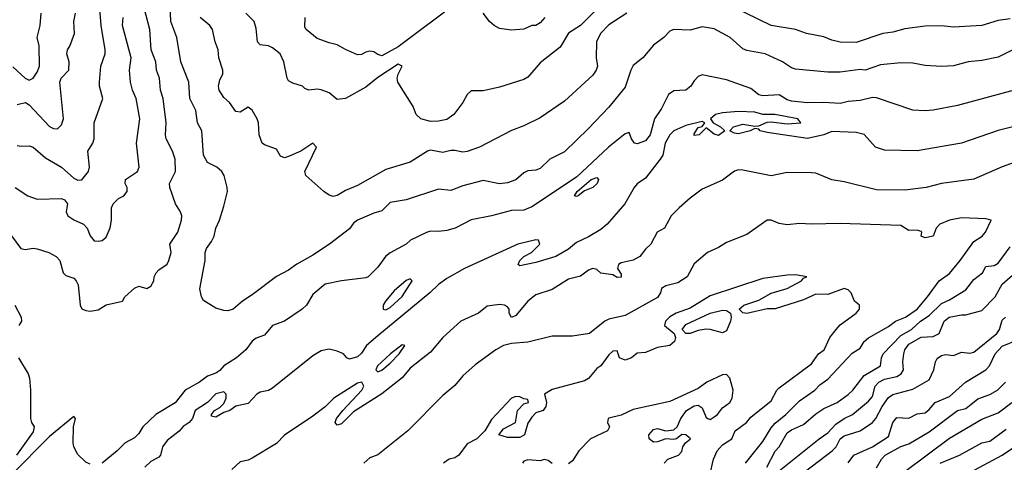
# Model space of a CAD drawing. Header units: metres. Extents: x -46681 to -43747, y -240911 to -237677.
# Tile 464 of 656: x -44309 to -44188, y -239649 to -239594. Entities that reach past the tile are written whole.
import ezdxf

# ---------------------------------------------------------------- set-up
doc = ezdxf.new("R2010")
doc.units = ezdxf.units.M
doc.layers.add('CONTOUR_INDEX', color=1, linetype='Continuous')
doc.layers.add('CONTOUR_INTER', color=3, linetype='Continuous')

msp = doc.modelspace()

# ---------------------------------------------------------------- linework, layer by layer
at = {"layer": 'CONTOUR_INDEX'}
for points, elevation in [([(-44187.1, -239594.2), (-44188.6, -239594.4), (-44190.6, -239595.04), (-44194.1, -239595.24), (-44195.6, -239595.08), (-44197.6, -239595.1), (-44200.1, -239595.42), (-44201.6, -239595.84), (-44202.81, -239596.02), (-44206.1, -239597.13), (-44208.1, -239597.08), (-44209.1, -239596.83), (-44210.1, -239596.41), (-44212.25, -239596.02), (-44213.6, -239595.5), (-44216.6, -239595.02), (-44223.1, -239591.81)], 115), ([(-44309.6, -239604.76), (-44308.57, -239604.52), (-44308.1, -239604.81), (-44305.6, -239607.49), (-44305.1, -239607.75), (-44304.6, -239607.76), (-44304.1, -239607.28), (-44303.86, -239606.52), (-44304.33, -239602.02), (-44304.15, -239601.52), (-44303.22, -239600.52), (-44303.17, -239599.52), (-44303.47, -239598.52), (-44303.39, -239598.02), (-44303.1, -239597.56), (-44302.51, -239596.02), (-44302.6, -239594.52), (-44302.39, -239593.52)], 110), ([(-44234.41, -239593.52), (-44236.6, -239594.94), (-44237.66, -239596.02), (-44238.14, -239597.02), (-44238.17, -239599.02), (-44238.01, -239600.02), (-44238.17, -239600.52), (-44238.6, -239601.13), (-44242.1, -239604.35), (-44245.1, -239606.41), (-44247.1, -239607.41), (-44248.6, -239607.97), (-44252.56, -239610.02), (-44254.1, -239610.55), (-44254.6, -239610.66), (-44255.6, -239610.43), (-44256.1, -239610.45), (-44257.1, -239610.69), (-44258.6, -239610.4), (-44258.97, -239610.52), (-44261.1, -239611.9), (-44264.1, -239612.8), (-44267.6, -239614.78), (-44269.1, -239615.4), (-44270.1, -239615.98), (-44270.6, -239616.1), (-44271.1, -239615.95), (-44271.75, -239615.52), (-44273.99, -239613.52), (-44274.09, -239613.02), (-44272.68, -239610.02), (-44273.1, -239609.56), (-44274.6, -239610.53), (-44276.1, -239611.18), (-44276.6, -239611.35), (-44277.1, -239611.14), (-44277.6, -239610.28), (-44279.1, -239609.76), (-44279.38, -239609.52), (-44279.74, -239608.52), (-44279.84, -239607.02), (-44279.99, -239606.52), (-44280.6, -239605.45), (-44281.1, -239605.1), (-44282.1, -239605.7), (-44282.6, -239605.65), (-44283.41, -239604.52), (-44284.1, -239603.92), (-44284.68, -239603.02), (-44284.77, -239602.52), (-44284.6, -239601.72), (-44284.23, -239601.02), (-44284.2, -239600.52), (-44284.71, -239599.02), (-44284.8, -239598.02), (-44285.18, -239597.02), (-44285.5, -239595.52), (-44285.81, -239595.02), (-44287.02, -239594.02)], 115), ([(-44219.76, -239649.02), (-44217.6, -239646.34), (-44216.6, -239644.66), (-44216.1, -239644.09), (-44214.79, -239643.02), (-44213.1, -239641.34), (-44211.2, -239640.02), (-44210.6, -239639.37), (-44209.6, -239638.65), (-44206.6, -239635.47), (-44205.6, -239634.82), (-44205.1, -239634.02), (-44204.6, -239633.54), (-44202.1, -239632.14), (-44201.26, -239631.52), (-44200.04, -239631.02), (-44198.6, -239630.02), (-44197.29, -239628.52), (-44195.87, -239626.52), (-44194.6, -239625.62), (-44193.27, -239624.02), (-44191.6, -239621.68), (-44190.57, -239621.02), (-44190.15, -239620.52), (-44189.47, -239619.02), (-44190.1, -239618.88), (-44193.1, -239618.75), (-44194.6, -239619.04), (-44195.78, -239619.52), (-44196.25, -239620.02), (-44196.59, -239621.02), (-44197.6, -239621.2), (-44198.09, -239621.02), (-44197.99, -239620.52), (-44198.1, -239620.45), (-44198.6, -239620.29), (-44199.6, -239620.3), (-44200.6, -239619.7), (-44208.1, -239619.45), (-44211.6, -239619.55), (-44213.1, -239619.46), (-44214.6, -239619.61), (-44215.6, -239619.47), (-44216.6, -239619.03), (-44217.1, -239619.05), (-44219.6, -239620.79), (-44222.1, -239621.79), (-44223.1, -239622.43), (-44224.43, -239623.02), (-44226.1, -239624.44), (-44226.94, -239626.02), (-44228.1, -239626.78), (-44229.6, -239627.16), (-44230.1, -239627.49), (-44230.22, -239628.02), (-44230.6, -239628.6), (-44234.6, -239630.79), (-44236.6, -239631.25), (-44237.12, -239631.52), (-44239.01, -239633.02), (-44241.1, -239633.36), (-44243.6, -239633.35), (-44246.6, -239634.1), (-44248.6, -239634.24), (-44249.6, -239634.51), (-44250.56, -239635.02), (-44253.1, -239636.91), (-44254.6, -239638.25), (-44255.6, -239639.46), (-44257.1, -239640.67), (-44261.39, -239645.02), (-44265.1, -239648), (-44266.1, -239648.36), (-44266.83, -239649.02)], 110), ([(-44203.6, -239649.61), (-44202.98, -239648.52), (-44202.53, -239648.02), (-44200.6, -239646.95), (-44199.6, -239646.63), (-44197.1, -239645.16), (-44193.6, -239642.52), (-44192.6, -239642.27), (-44191.1, -239641.1), (-44189.6, -239640.53), (-44188.66, -239640.02), (-44187.69, -239639.02)], 115)]:
    msp.add_lwpolyline(points, dxfattribs=dict(at, elevation=elevation))
at = {"layer": 'CONTOUR_INTER'}
for points, elevation in [([(-44255.06, -239592.02), (-44262.6, -239597.65), (-44264.6, -239598.75), (-44265.1, -239598.61), (-44265.6, -239598.26), (-44266.1, -239598.2), (-44266.6, -239598.3), (-44267.1, -239598.59), (-44267.6, -239598.65), (-44269.1, -239598), (-44270.1, -239597.42), (-44271.1, -239597.18), (-44272.6, -239596.61), (-44273.94, -239595.52), (-44274.1, -239595.21), (-44274.05, -239594.02)], 117), ([(-44310.99, -239620.02), (-44309.15, -239622.52), (-44308.6, -239622.66), (-44307.6, -239622.51), (-44307.1, -239622.58), (-44305.66, -239623.02), (-44304.76, -239623.52), (-44304.33, -239624.02), (-44303.91, -239625.52), (-44303.6, -239625.87), (-44302.6, -239626.19), (-44302.29, -239626.52), (-44302.08, -239627.02), (-44301.8, -239629.52), (-44301.6, -239629.97), (-44301.1, -239630.2), (-44300.6, -239630.25), (-44299.6, -239630.12), (-44298.6, -239629.5), (-44296.6, -239629.04), (-44296.3, -239628.52), (-44295.1, -239627.42), (-44294.6, -239627.2), (-44293.6, -239627.47), (-44293.1, -239627.2), (-44292.74, -239626.52), (-44292.7, -239626.02), (-44292.45, -239625.52), (-44292.1, -239625.15), (-44291.1, -239624.48), (-44290.87, -239624.02), (-44290.59, -239623.02), (-44290.76, -239622.02), (-44289.78, -239620.52), (-44289.32, -239619.02), (-44289.29, -239618.52), (-44289.45, -239618.02), (-44290.05, -239617.02), (-44290.77, -239615.02), (-44290.8, -239614.52), (-44290.05, -239613.02), (-44290.08, -239611.52), (-44290.42, -239610.52), (-44291.21, -239609.02), (-44291.3, -239608.52), (-44291.21, -239607.02), (-44291.56, -239604.02), (-44291.89, -239603.02), (-44292.03, -239601.52), (-44292.39, -239600.52), (-44292.48, -239599.52), (-44293.04, -239598.02), (-44293.23, -239595.52), (-44293.88, -239593.02)], 113), ([(-44309.6, -239609.84), (-44309.1, -239609.93), (-44308.1, -239609.86), (-44307.6, -239610.04), (-44306.1, -239611.35), (-44304.12, -239612.52), (-44302.6, -239613.84), (-44302.1, -239614.1), (-44301.6, -239614.05), (-44300.77, -239613.02), (-44300.65, -239612.52), (-44300.88, -239610.52), (-44300.24, -239609.52), (-44300.09, -239609.02), (-44300.08, -239607.02), (-44299.03, -239604.02), (-44299.44, -239602.52), (-44299.42, -239602.02), (-44299.28, -239600.02), (-44298.75, -239598.52), (-44298.73, -239598.02), (-44299.22, -239595.02), (-44299.4, -239593.02)], 111), ([(-44186.6, -239597.96), (-44188.6, -239598.93), (-44190.6, -239599.34), (-44192.31, -239599.52), (-44194.1, -239600.01), (-44195.6, -239600.08), (-44197.6, -239599.94), (-44199.1, -239599.68), (-44200.6, -239599.64), (-44203.1, -239599.87), (-44204.99, -239600.52), (-44205.6, -239600.47), (-44208.1, -239600.76), (-44209.6, -239600.79), (-44213.6, -239600.42), (-44214.1, -239600.24), (-44215.18, -239599.52), (-44217.33, -239598.52), (-44219.6, -239598.09), (-44220.1, -239597.89), (-44221.65, -239596.52), (-44223.6, -239595.45), (-44225.1, -239595.18), (-44226.6, -239595.61), (-44228.65, -239595.52), (-44229.1, -239595.73), (-44229.84, -239596.52), (-44231.1, -239597.44), (-44232.4, -239599.02), (-44233.6, -239599.97), (-44233.9, -239600.52), (-44234.6, -239602.64), (-44236.6, -239605.11), (-44239.1, -239607.75), (-44242.1, -239610.59), (-44243.9, -239611.52), (-44245.1, -239612.66), (-44245.6, -239612.86), (-44246.6, -239612.94), (-44247.1, -239613.21), (-44248.1, -239614.08), (-44249.1, -239614.43), (-44250.1, -239614.55), (-44252.1, -239614.15), (-44254.6, -239614.79), (-44256.1, -239615.39), (-44257.6, -239615.22), (-44261.6, -239616.55), (-44263.6, -239616.87), (-44264.6, -239617.9), (-44265.6, -239618.16), (-44267.6, -239619.04), (-44268.1, -239619.41), (-44268.6, -239620.12), (-44271.05, -239622.02), (-44273.1, -239623.36), (-44275.1, -239624.45), (-44276.1, -239625.21), (-44277.6, -239625.99), (-44280.6, -239628.27), (-44281.79, -239629.02), (-44282.95, -239630.02), (-44283.6, -239630.21), (-44284.1, -239630.19), (-44285.1, -239629.89), (-44286.6, -239628.94), (-44286.86, -239628.52), (-44287.05, -239627.52), (-44286.41, -239624.02), (-44286.4, -239623.02), (-44286.24, -239622.52), (-44285.6, -239621.69), (-44285.27, -239621.02), (-44285.09, -239620.02), (-44284.63, -239619.02), (-44284.1, -239617.31), (-44283.65, -239615.52), (-44283.68, -239615.02), (-44284.05, -239613.52), (-44284.34, -239613.02), (-44284.98, -239612.52), (-44286.1, -239611.93), (-44286.6, -239611.02), (-44286.83, -239608.02), (-44287.35, -239607.02), (-44287.57, -239605.52), (-44288.27, -239604.02), (-44288.4, -239602.02), (-44289.39, -239599.52), (-44289.9, -239596.52), (-44290.62, -239594.52), (-44290.7, -239592.52)], 114), ([(-44238.11, -239593.02), (-44240.1, -239595.03), (-44241.6, -239595.95), (-44242.6, -239597.71), (-44245.1, -239599.64), (-44246.6, -239601.38), (-44247.1, -239601.68), (-44250.1, -239602.63), (-44252.1, -239603.09), (-44253.6, -239603.09), (-44254.1, -239603.52), (-44254.62, -239604.52), (-44255.73, -239606.02), (-44256.6, -239606.61), (-44257.6, -239606.82), (-44258.6, -239606.87), (-44259.81, -239606.52), (-44260.39, -239606.02), (-44260.76, -239605.02), (-44262.64, -239602.02), (-44262.73, -239601.52), (-44262.61, -239601.02), (-44262.1, -239600.02), (-44262.6, -239599.8), (-44265.1, -239601.45), (-44266.6, -239602.64), (-44269.1, -239604.02), (-44270.1, -239604.17), (-44271.1, -239603.35), (-44272.1, -239602.96), (-44272.6, -239602.89), (-44273.62, -239603.02), (-44274.1, -239602.81), (-44274.39, -239602.52), (-44275.6, -239602.13), (-44276.1, -239601.83), (-44276.29, -239601.52), (-44276.71, -239599.52), (-44277.15, -239598.52), (-44278.1, -239597.78), (-44278.6, -239597.53), (-44279.6, -239597.42), (-44279.95, -239597.02), (-44280.1, -239595.41), (-44280.34, -239594.52), (-44281.4, -239593.52)], 116), ([(-44310.1, -239600.14), (-44308.6, -239601.52), (-44308.1, -239601.77), (-44307.6, -239601.52), (-44307.1, -239600.79), (-44306.83, -239600.02), (-44306.89, -239597.52), (-44307.1, -239596.52), (-44306.73, -239595.02), (-44306.63, -239593.52)], 109), ([(-44309.84, -239615.02), (-44308.27, -239616.02), (-44307.1, -239616.44), (-44304.1, -239616.37), (-44303.73, -239616.52), (-44303.38, -239617.02), (-44303.54, -239618.02), (-44303.33, -239618.52), (-44302.6, -239619.01), (-44301.41, -239619.52), (-44300.96, -239620.02), (-44300.6, -239620.98), (-44300.1, -239621.57), (-44299.6, -239621.65), (-44299.1, -239621.53), (-44298.6, -239621.15), (-44298.1, -239619.99), (-44297.95, -239619.02), (-44297.95, -239617.52), (-44297.75, -239617.02), (-44297.1, -239616.36), (-44296.41, -239616.02), (-44296.01, -239615.52), (-44296.02, -239615.02), (-44296.25, -239614.52), (-44296.21, -239614.02), (-44294.74, -239613.02), (-44294.55, -239612.52), (-44294.88, -239609.52), (-44294.47, -239606.52), (-44294.9, -239604.02), (-44295.37, -239603.02), (-44295.62, -239602.02), (-44295.74, -239600.52), (-44295.54, -239599.02), (-44296.6, -239595.02), (-44296.52, -239594.02)], 112), ([(-44244.49, -239594.02), (-44245.1, -239594.71), (-44245.6, -239595.02), (-44246.1, -239595.04), (-44247.1, -239595.46), (-44248.6, -239595.59), (-44250.1, -239595.4), (-44250.77, -239595.02), (-44251.32, -239594.52), (-44252.1, -239593.49)], 117), ([(-44186.6, -239603.02), (-44193.6, -239604.89), (-44196.6, -239605.47), (-44197.6, -239605.55), (-44199.1, -239605.46), (-44203.6, -239603.93), (-44204.1, -239603.91), (-44205.6, -239604.26), (-44207.1, -239604.38), (-44208.1, -239604.64), (-44210.1, -239604.52), (-44212.1, -239604.57), (-44214.1, -239604.37), (-44214.6, -239604.21), (-44215.6, -239603.57), (-44217.6, -239603.71), (-44218.1, -239603.58), (-44219.1, -239602.81), (-44222.1, -239601.74), (-44225.1, -239601.11), (-44225.6, -239601.32), (-44226.1, -239601.84), (-44226.5, -239602.52), (-44227.1, -239602.98), (-44228.6, -239603.1), (-44229.27, -239603.52), (-44230.1, -239605.28), (-44230.96, -239606.52), (-44231.53, -239608.52), (-44232.1, -239609.27), (-44233.1, -239609.63), (-44233.44, -239609.52), (-44233.83, -239609.02), (-44234.1, -239608.21), (-44234.6, -239608.39), (-44236.64, -239610.02), (-44240.6, -239613.72), (-44246.1, -239617.41), (-44247.1, -239617.79), (-44248.6, -239617.84), (-44251.1, -239618.51), (-44253.6, -239619), (-44255.56, -239620.02), (-44256.6, -239620.32), (-44257.6, -239620.44), (-44258.6, -239620.38), (-44259.1, -239620.56), (-44261.08, -239621.52), (-44261.6, -239622.02), (-44263.6, -239623.07), (-44264.17, -239623.52), (-44265.1, -239624.84), (-44266.31, -239626.02), (-44266.6, -239626.16), (-44269.6, -239626.54), (-44271.6, -239626.94), (-44273.1, -239628.22), (-44273.89, -239629.52), (-44274.44, -239630.02), (-44276.6, -239631.49), (-44278.1, -239632.03), (-44279.1, -239633.21), (-44280.1, -239633.58), (-44280.6, -239633.98), (-44281.38, -239635.02), (-44282.53, -239636.02), (-44284.09, -239637.02), (-44284.6, -239637.57), (-44285.1, -239637.93), (-44286.1, -239638.28), (-44287.1, -239639.03), (-44288.86, -239640.02), (-44290.1, -239641.56), (-44292.47, -239643.02), (-44294.08, -239644.52), (-44294.6, -239645.38), (-44295.1, -239645.89), (-44296.28, -239646.52), (-44297.27, -239647.52), (-44299.1, -239649.03)], 113), ([(-44186.6, -239607.48), (-44188.6, -239607.97), (-44193.1, -239609.54), (-44198.6, -239610.5), (-44202.6, -239610.4), (-44203.73, -239610.02), (-44205.1, -239608.49), (-44206.1, -239608.24), (-44209.1, -239608.11), (-44210.1, -239608.53), (-44212.1, -239608.98), (-44217.1, -239608.21), (-44217.95, -239608.02), (-44218.1, -239607.81), (-44218.6, -239607.73), (-44219.17, -239608.02), (-44220.6, -239608.4), (-44221.1, -239608.32), (-44221.68, -239608.02), (-44221.22, -239607.52), (-44220.1, -239607.2), (-44218.6, -239607.44), (-44218.1, -239607.41), (-44217.1, -239606.95), (-44216.6, -239606.91), (-44214.6, -239607.15), (-44212.93, -239607.02), (-44213.3, -239606.52), (-44216.14, -239606.02), (-44217.6, -239606.01), (-44218.6, -239605.72), (-44220.6, -239605.65), (-44222.6, -239605.8), (-44223.45, -239606.02), (-44224.08, -239606.52), (-44223.74, -239607.02), (-44222.85, -239607.52), (-44222.31, -239608.02), (-44223.1, -239608.6), (-44223.6, -239608.43), (-44224.6, -239607.63), (-44225.49, -239608.52), (-44226.1, -239608.59), (-44226.1, -239608.39), (-44225.6, -239607.59), (-44225.1, -239607.47), (-44224.77, -239607.02), (-44225.1, -239606.87), (-44227.1, -239607.35), (-44228.6, -239608.01), (-44229.09, -239608.52), (-44229.67, -239609.52), (-44229.97, -239611.02), (-44230.27, -239611.52), (-44232.1, -239613.85), (-44233.1, -239614.54), (-44233.5, -239615.02), (-44234.65, -239617.02), (-44236.81, -239619.52), (-44237.6, -239620.19), (-44239.1, -239621.11), (-44240.6, -239621.79), (-44241.6, -239622.6), (-44243.15, -239623.52), (-44245.6, -239624.28), (-44247.6, -239624.68), (-44247.81, -239624.52), (-44247.57, -239624.02), (-44247.1, -239623.53), (-44246.17, -239623.02), (-44245.12, -239622.02), (-44245.27, -239621.52), (-44245.6, -239621.48), (-44247.84, -239622.02), (-44254.43, -239625.02), (-44256.6, -239626.25), (-44257.6, -239626.96), (-44258.68, -239628.02), (-44265.1, -239633.3), (-44266.48, -239634.52), (-44267.1, -239635.47), (-44267.6, -239635.89), (-44268.6, -239636.21), (-44268.94, -239636.02), (-44269.32, -239635.52), (-44270.1, -239635.2), (-44271.1, -239634.97), (-44272.1, -239635.17), (-44273.1, -239635.77), (-44278.1, -239639.75), (-44278.6, -239640.04), (-44279.6, -239640.28), (-44280.03, -239640.52), (-44281.1, -239641.68), (-44282.6, -239642.01), (-44283.35, -239642.52), (-44284.1, -239642.77), (-44285.1, -239643.35), (-44285.6, -239643.22), (-44285.63, -239643.02), (-44285.25, -239642.52), (-44284.6, -239642.17), (-44284.1, -239641.67), (-44283.81, -239641.02), (-44283.8, -239640.52), (-44284.1, -239640.21), (-44285.1, -239640.47), (-44286.1, -239641.53), (-44287.65, -239642.52), (-44287.97, -239643.52), (-44288.37, -239644.02), (-44289.1, -239644.5), (-44289.6, -239645.09), (-44291.1, -239646.23), (-44291.65, -239647.02), (-44291.89, -239648.02), (-44292.1, -239648.29), (-44293.1, -239648.8), (-44293.84, -239649.52)], 112), ([(-44185.48, -239611.52), (-44188.1, -239612.46), (-44191.6, -239614), (-44195.6, -239614.53), (-44197.49, -239615.02), (-44200.1, -239615.35), (-44203.6, -239615.29), (-44207.6, -239614.32), (-44209.1, -239614.08), (-44211.1, -239613.26), (-44211.6, -239613.19), (-44214.6, -239613.16), (-44216.6, -239613.56), (-44220.1, -239612.87), (-44220.6, -239612.82), (-44221.1, -239612.98), (-44222.6, -239614.1), (-44225.1, -239615.22), (-44226.6, -239616.33), (-44227.95, -239617.52), (-44228.93, -239618.52), (-44229.75, -239620.02), (-44230.63, -239620.52), (-44231.44, -239622.02), (-44232.1, -239622.6), (-44232.77, -239623.52), (-44233.6, -239623.97), (-44235.1, -239624.29), (-44235.42, -239624.52), (-44235.54, -239625.02), (-44235.1, -239625.7), (-44235.1, -239626.07), (-44235.6, -239626.11), (-44236.1, -239625.78), (-44237.6, -239625.57), (-44238.1, -239625.14), (-44238.6, -239625.01), (-44239.1, -239625.19), (-44240.1, -239625.97), (-44241.6, -239626.33), (-44243.6, -239627.58), (-44245.6, -239628.27), (-44246.62, -239629.02), (-44248.1, -239630.81), (-44248.6, -239631.03), (-44248.89, -239630.52), (-44248.89, -239630.02), (-44249.1, -239629.74), (-44249.5, -239629.52), (-44250.1, -239629.44), (-44251.6, -239629.64), (-44252.7, -239630.52), (-44254.85, -239631.52), (-44257.07, -239633.52), (-44258.6, -239635.33), (-44261.1, -239637.3), (-44262.1, -239638.5), (-44264.6, -239640.45), (-44268.1, -239642.69), (-44269.6, -239644.18), (-44270.1, -239644.32), (-44270.36, -239644.02), (-44270.18, -239643.52), (-44269.43, -239642.52), (-44267.08, -239640.02), (-44266.81, -239639.52), (-44267.09, -239639.02), (-44267.6, -239639.15), (-44270.51, -239641.02), (-44271.6, -239642.06), (-44273.1, -239643.22), (-44276.6, -239645.57), (-44277.6, -239646.6), (-44280.6, -239648.4), (-44281.1, -239648.65), (-44282.1, -239648.86), (-44283.1, -239649.79)], 111), ([(-44238.8, -239614.02), (-44238.1, -239613.79), (-44237.89, -239614.02), (-44238.07, -239614.52), (-44238.6, -239615.03), (-44239.6, -239615.44), (-44240.39, -239616.02), (-44240.6, -239616.11), (-44240.83, -239616.02), (-44240.53, -239615.52), (-44238.8, -239614.02)], 113), ([(-44217.11, -239649.52), (-44216.1, -239647.56), (-44215.6, -239646.99), (-44214.6, -239645.28), (-44214.1, -239644.89), (-44212.6, -239644.24), (-44211.1, -239642.94), (-44210.1, -239642.27), (-44208.43, -239641.52), (-44207.1, -239640.56), (-44206.5, -239640.02), (-44205.1, -239638.2), (-44203.11, -239637.02), (-44203, -239636.02), (-44202.78, -239635.52), (-44200.6, -239633.27), (-44199.3, -239632.52), (-44198.17, -239631.52), (-44197.1, -239630.79), (-44195.6, -239629.32), (-44194.6, -239628.86), (-44192.6, -239627.64), (-44191.6, -239626.37), (-44190.54, -239625.52), (-44190.1, -239624.77), (-44189.1, -239624.62), (-44188.6, -239624.33), (-44187.1, -239622.35)], 111), ([(-44224.15, -239650.52), (-44223.71, -239648.52), (-44223.26, -239647.52), (-44222.6, -239646.75), (-44221.46, -239646.02), (-44221.04, -239645.02), (-44219.63, -239644.02), (-44219.1, -239643.35), (-44216.6, -239641.35), (-44215.91, -239640.02), (-44215.6, -239639.73), (-44211.6, -239636.75), (-44210.76, -239635.52), (-44210.07, -239635.02), (-44209.34, -239633.52), (-44208.58, -239632.52), (-44208.1, -239631.95), (-44206.1, -239630.52), (-44205.7, -239630.02), (-44205.68, -239629.52), (-44206.3, -239629.02), (-44206.71, -239628.02), (-44207.1, -239627.64), (-44207.6, -239627.49), (-44209.6, -239628.23), (-44211.1, -239628.19), (-44212.6, -239628.89), (-44216.1, -239629.97), (-44217.1, -239629.97), (-44219.6, -239630.57), (-44220.1, -239630.49), (-44220.53, -239630.02), (-44219.97, -239629.52), (-44218.1, -239628.9), (-44216.6, -239628.05), (-44214.6, -239627.47), (-44212.84, -239626.52), (-44212.6, -239626.21), (-44212.21, -239626.02), (-44213.6, -239625.8), (-44214.6, -239625.81), (-44217.6, -239626.23), (-44224.1, -239628.38), (-44226.6, -239629.88), (-44228.3, -239630.52), (-44229.1, -239630.95), (-44229.62, -239631.52), (-44229.75, -239632.02), (-44228.54, -239633.02), (-44228.4, -239633.52), (-44228.51, -239634.02), (-44229.09, -239634.52), (-44230.6, -239634.74), (-44232.1, -239635.38), (-44233.1, -239635.43), (-44233.83, -239636.02), (-44234.6, -239636.33), (-44235.29, -239636.02), (-44235.6, -239635.17), (-44236.1, -239635.19), (-44236.6, -239635.65), (-44237.6, -239637.01), (-44238.1, -239637.36), (-44239.1, -239638.56), (-44239.6, -239638.85), (-44243.6, -239639.93), (-44244.53, -239640.52), (-44244.28, -239641.52), (-44244.39, -239642.02), (-44244.7, -239642.52), (-44245.6, -239642.83), (-44246.1, -239643.35), (-44246.6, -239644.1), (-44247.01, -239645.52), (-44247.6, -239645.86), (-44249.1, -239645.84), (-44250.17, -239645.52), (-44249.6, -239644.8), (-44248.14, -239644.02), (-44247.89, -239642.52), (-44247.1, -239641.69), (-44246.53, -239641.52), (-44246.6, -239641.17), (-44247.1, -239641.1), (-44247.6, -239640.85), (-44248.1, -239640.78), (-44248.6, -239641.01), (-44251.1, -239643.64), (-44251.9, -239645.02), (-44252.89, -239646.02), (-44254.1, -239646.64), (-44255.1, -239648.03), (-44255.6, -239648.36), (-44256.32, -239648.52), (-44257, -239649.02)], 109), ([(-44215.6, -239649.97), (-44210.69, -239646.02), (-44209.6, -239645.26), (-44208.6, -239644.2), (-44207.6, -239643.52), (-44206.54, -239643.02), (-44204.6, -239641.37), (-44204.1, -239640.81), (-44203.76, -239639.52), (-44203.3, -239639.02), (-44202.6, -239638.64), (-44201.1, -239638.32), (-44200.55, -239638.02), (-44200.28, -239637.52), (-44200.37, -239636.52), (-44200.22, -239635.52), (-44200.09, -239635.02), (-44199.6, -239634.34), (-44198.1, -239633.46), (-44196.6, -239633.4), (-44195.85, -239633.02), (-44195.27, -239631.52), (-44194.65, -239631.02), (-44193.1, -239630.72), (-44192.6, -239630.74), (-44190.6, -239630.2), (-44188.96, -239628.52), (-44188.1, -239626.93), (-44186.49, -239625.52)], 112), ([(-44261.6, -239626.49), (-44263.1, -239627.77), (-44264.17, -239629.02), (-44264.46, -239629.52), (-44264.46, -239630.02), (-44264.1, -239630.1), (-44263.6, -239629.82), (-44262.1, -239628.45), (-44260.86, -239626.52), (-44261.1, -239626.29), (-44261.6, -239626.49)], 112), ([(-44309.89, -239629.52), (-44309.08, -239631.02), (-44309.07, -239631.52), (-44309.37, -239632.02)], 114), ([(-44224.1, -239630.52), (-44222.6, -239630.16), (-44222.1, -239630.2), (-44221.6, -239630.52), (-44221.52, -239631.02), (-44221.6, -239631.52), (-44222.1, -239632.68), (-44222.6, -239632.96), (-44224.1, -239632.51), (-44224.6, -239632.49), (-44225.6, -239632.64), (-44226.6, -239633.03), (-44227.1, -239633.02), (-44227.57, -239632.52), (-44227.1, -239631.91), (-44224.1, -239630.52)], 109), ([(-44212.37, -239650.02), (-44209.05, -239647.52), (-44208.56, -239647.02), (-44208.09, -239646.02), (-44207.6, -239645.63), (-44205.6, -239645.05), (-44204.1, -239644.01), (-44203.69, -239643.52), (-44202.91, -239642.02), (-44202.1, -239640.92), (-44201.6, -239640.54), (-44199.1, -239639.9), (-44197.1, -239638.73), (-44196.52, -239637.52), (-44196.32, -239636.52), (-44196.1, -239636.1), (-44195.6, -239635.73), (-44195.1, -239635.62), (-44194.1, -239635.72), (-44193.1, -239635.33), (-44192.1, -239635.44), (-44191.6, -239635.34), (-44188.76, -239633.02), (-44188.44, -239632.52), (-44188.1, -239631.39), (-44187.69, -239631.02)], 113), ([(-44262.1, -239634.41), (-44263.55, -239635.52), (-44265.14, -239637.02), (-44265.35, -239637.52), (-44265.1, -239637.77), (-44264.6, -239637.53), (-44263.6, -239636.68), (-44262.48, -239635.52), (-44261.76, -239634.52), (-44262.1, -239634.41)], 111), ([(-44207.1, -239648.99), (-44206.39, -239648.02), (-44204.1, -239647.02), (-44202.1, -239645.74), (-44201.6, -239643.99), (-44201.1, -239643.38), (-44199.6, -239643.48), (-44198.6, -239642.93), (-44197.6, -239642.82), (-44197.1, -239642.41), (-44196.36, -239641.52), (-44194.6, -239640.81), (-44192.64, -239639.02), (-44190.1, -239637.52), (-44189.66, -239637.02), (-44188.96, -239635.52), (-44188.1, -239634.59), (-44186.1, -239633.77)], 114), ([(-44309.44, -239636.02), (-44308.21, -239638.02), (-44308.06, -239638.52), (-44307.93, -239640.02), (-44307.95, -239643.52), (-44307.81, -239644.02), (-44307.49, -239644.52), (-44307.6, -239645.16), (-44309.66, -239648.02)], 114), ([(-44229.78, -239649.02), (-44229.35, -239648.52), (-44228.02, -239648.02), (-44227.6, -239647.6), (-44227.5, -239647.02), (-44227.14, -239646.52), (-44226.54, -239646.02), (-44227.1, -239645.53), (-44227.6, -239645.47), (-44228.26, -239646.02), (-44228.6, -239646.11), (-44229.6, -239646.03), (-44230.6, -239646.39), (-44231.1, -239646.42), (-44231.64, -239646.02), (-44231.67, -239645.52), (-44231.1, -239644.88), (-44230.6, -239644.76), (-44229.6, -239645.03), (-44228.6, -239644.89), (-44228.17, -239644.52), (-44227.73, -239643.52), (-44227.05, -239642.52), (-44226.1, -239641.95), (-44225.6, -239641.85), (-44225.1, -239642.21), (-44224.6, -239643.38), (-44224.41, -239643.52), (-44224.1, -239643.63), (-44223.6, -239643.32), (-44223.2, -239643.02), (-44222.6, -239642.21), (-44221.69, -239641.52), (-44221.41, -239641.02), (-44221.29, -239640.02), (-44221.68, -239638.52), (-44222.1, -239638.08), (-44222.6, -239638.13), (-44224.51, -239639.02), (-44225.6, -239639.79), (-44229.1, -239641.41), (-44233.6, -239642.39), (-44235.1, -239643.1), (-44236.6, -239643.45), (-44236.71, -239643.52), (-44236.76, -239644.02), (-44236.55, -239644.52), (-44236.79, -239645.02), (-44238.88, -239646.02), (-44240.33, -239647.52), (-44241.1, -239648.75), (-44241.6, -239649.12)], 108), ([(-44200.1, -239650.05), (-44194.6, -239645.93), (-44190.6, -239643.6), (-44188.6, -239642.83), (-44186.92, -239641.52)], 116), ([(-44300.6, -239649.15), (-44301.1, -239648.9), (-44302.1, -239647.94), (-44302.58, -239647.02), (-44302.68, -239646.52), (-44302.64, -239644.52), (-44302.4, -239643.52), (-44302.6, -239643.28), (-44305.6, -239645.75), (-44315.1, -239655.28)], 113), ([(-44195.73, -239649.02), (-44193.35, -239648.02), (-44190.6, -239646.53), (-44189.6, -239646.29), (-44187.6, -239644.83)], 117), ([(-44192.1, -239650.16), (-44188.1, -239648.03), (-44185.6, -239646.36)], 118), ([(-44243.6, -239649.06), (-44244.1, -239648.71), (-44244.6, -239648.57), (-44245.1, -239648.72), (-44246.6, -239648.62), (-44247.1, -239648.78), (-44247.27, -239649.02)], 108)]:
    msp.add_lwpolyline(points, dxfattribs=dict(at, elevation=elevation))

doc.saveas('drawing.dxf')
